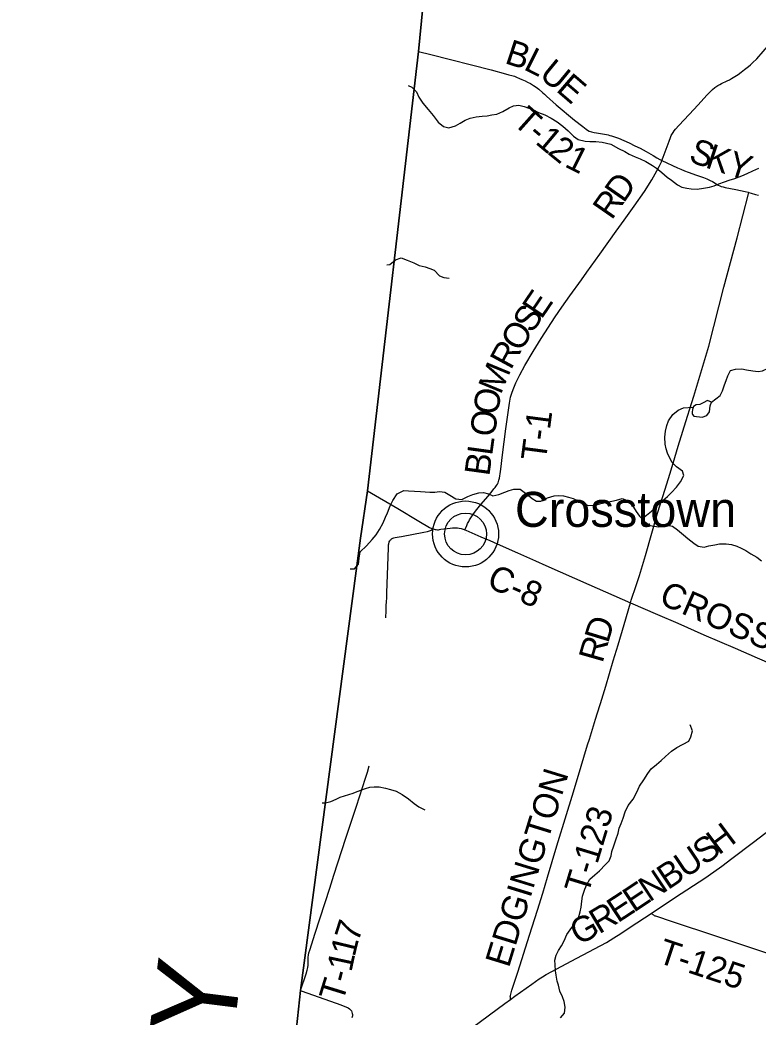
# Model space of a CAD drawing. Extents: x 1451455 to 1749751, y 218250 to 574981.
# Drawn here: x 1535742 to 1544531, y 395415 to 407292 of the extents above; entities that cross this region are included whole.
import ezdxf

# ---------------------------------------------------------------- set-up
doc = ezdxf.new("R2010")
doc.units = 0
for name, color, linetype in [('GM_X_Adjacent_County', 7, 'Continuous'), ('GM_X_Adjacent_County_Text', 7, 'Continuous'), ('GM_X_County', 7, 'Continuous'), ('GM_X_County_Road', 7, 'Continuous'), ('GM_X_County_Road_Text', 7, 'Continuous'), ('GM_X_Minor_Lake', 7, 'Continuous'), ('GM_X_Minor_River', 7, 'Continuous'), ('GM_X_Township', 7, 'Continuous'), ('GM_X_Township_Road', 7, 'Continuous'), ('GM_X_Township_Road_Text', 7, 'Continuous'), ('GM_X_Unincorporated', 7, 'Continuous'), ('GM_X_Unincorporated_Location', 7, 'Continuous'), ('GM_X_Unincorporated_Text', 7, 'Continuous')]:
    doc.layers.add(name, color=color, linetype=linetype)

msp = doc.modelspace()

# ---------------------------------------------------------------- linework, layer by layer
at = {"layer": 'GM_X_Adjacent_County'}
msp.add_lwpolyline([(1542043, 420309), (1541904, 419113), (1541888, 418982), (1541631, 416769), (1541060, 411851), (1540946, 411161), (1540842, 410533), (1540486, 406917), (1539880, 401684), (1539798, 401120), (1539083, 395731), (1538810, 393176)], dxfattribs=at)
at = {"layer": 'GM_X_County'}
msp.add_lwpolyline([(1542043, 420309), (1541904, 419113), (1541888, 418982), (1541631, 416769), (1541060, 411851), (1540946, 411161), (1540842, 410533), (1540486, 406917), (1539880, 401684), (1539798, 401120), (1539083, 395731), (1538810, 393176)], dxfattribs=at)
at = {"layer": 'GM_X_County_Road'}
for points in [[(1539880, 401684), (1540240, 401474), (1540490, 401323), (1540618, 401247), (1540628, 401241), (1540638, 401237), (1540658, 401230)], [(1540658, 401230), (1540674, 401225), (1540686, 401223), (1540700, 401221), (1540713, 401219), (1540725, 401220), (1540739, 401222), (1540753, 401225), (1540866, 401240), (1540891, 401243), (1540915, 401243), (1540936, 401243), (1540954, 401241), (1540972, 401238), (1540997, 401234), (1541019, 401227), (1541040, 401219)], [(1541040, 401219), (1541053, 401215), (1541230, 401136), (1541338, 401090), (1541425, 401051), (1541667, 400944), (1541880, 400850), (1542006, 400793)], [(1542006, 400793), (1542515, 400568), (1543012, 400350)], [(1543012, 400350), (1543333, 400211), (1543577, 400105), (1543886, 399969), (1544259, 399808), (1544522, 399694), (1544843, 399553), (1545142, 399426), (1545156, 399420)], [(1543259, 396650), (1543550, 396843), (1543897, 397069), (1544005, 397143), (1544102, 397211), (1544221, 397304), (1544476, 397500), (1544964, 397872), (1545446, 398241), (1545822, 398532), (1546127, 398765), (1546316, 398896), (1546336, 398910)], [(1541585, 395626), (1541634, 395662), (1541836, 395808), (1541925, 395869), (1541966, 395896), (1542008, 395922), (1542373, 396116), (1542726, 396304), (1542816, 396357), (1542898, 396409), (1543009, 396484), (1543259, 396650)], [(1540329, 394646), (1540643, 394929), (1540701, 394977), (1540776, 395036), (1540962, 395169), (1541134, 395296), (1541515, 395575), (1541585, 395626)]]:
    msp.add_lwpolyline(points, dxfattribs=at)
at = {"layer": 'GM_X_Minor_Lake'}
for points in [[(1543767, 402573), (1543865, 402562), (1543923, 402581), (1543954, 402626), (1543963, 402694), (1543977, 402740), (1543928, 402761), (1543877, 402732), (1543837, 402710), (1543795, 402707), (1543761, 402689), (1543750, 402652)], [(1543750, 402652), (1543746, 402621), (1543746, 402603), (1543750, 402591), (1543767, 402573)]]:
    msp.add_lwpolyline(points, dxfattribs=at)
at = {"layer": 'GM_X_Minor_River'}
for points in [[(1540365, 406510), (1540408, 406492), (1540465, 406435), (1540492, 406371), (1540539, 406302), (1540605, 406224), (1540664, 406155), (1540723, 406076), (1540784, 406021), (1540851, 406006), (1540930, 406029), (1540984, 406062), (1541043, 406097), (1541105, 406122), (1541176, 406139), (1541246, 406146), (1541306, 406151), (1541360, 406160), (1541420, 406169), (1541493, 406200), (1541567, 406246), (1541618, 406268), (1541684, 406276), (1541748, 406259), (1541801, 406242), (1541857, 406221), (1541916, 406190), (1541994, 406161), (1542067, 406122), (1542140, 406078), (1542208, 406027), (1542269, 405970), (1542333, 405909), (1542391, 405866), (1542472, 405847), (1542530, 405844), (1542598, 405844), (1542676, 405837), (1542728, 405826), (1542780, 405813), (1542869, 405759)], [(1542869, 405759), (1542944, 405724), (1542998, 405695), (1543069, 405660), (1543126, 405639), (1543196, 405604), (1543273, 405557), (1543324, 405528), (1543385, 405475), (1543450, 405420), (1543502, 405383), (1543573, 405326), (1543624, 405301), (1543682, 405288), (1543734, 405281), (1543808, 405278), (1543882, 405287), (1543954, 405302), (1544008, 405317), (1544064, 405340), (1544130, 405363), (1544189, 405382), (1544253, 405403), (1544339, 405436), (1544402, 405461), (1544470, 405493), (1544539, 405528)], [(1540109, 404374), (1540147, 404379), (1540216, 404436), (1540281, 404457), (1540354, 404432), (1540432, 404398), (1540497, 404369), (1540569, 404352), (1540624, 404333), (1540676, 404310), (1540737, 404243), (1540789, 404226), (1540852, 404217)], [(1543977, 402740), (1544081, 402820), (1544109, 402874), (1544133, 402944), (1544153, 402999), (1544170, 403051), (1544203, 403115), (1544263, 403134), (1544337, 403136), (1544393, 403126), (1544469, 403112), (1544533, 403103), (1544583, 403114), (1544651, 403143), (1544718, 403182), (1544770, 403184), (1544821, 403167), (1544875, 403144)], [(1543149, 401349), (1543204, 401392), (1543261, 401439), (1543328, 401502), (1543399, 401567), (1543452, 401616), (1543502, 401663), (1543559, 401728), (1543608, 401791), (1543649, 401865), (1543632, 401917), (1543561, 401970), (1543510, 402019), (1543481, 402072), (1543454, 402132), (1543437, 402184), (1543426, 402237), (1543421, 402321), (1543428, 402393), (1543446, 402462), (1543464, 402518), (1543518, 402591), (1543580, 402644), (1543643, 402673), (1543758, 402680)], [(1539675, 400755), (1539725, 400755), (1539773, 400808), (1539781, 400880), (1539794, 400958), (1539869, 401027), (1539937, 401102), (1539982, 401159), (1540025, 401224), (1540066, 401300), (1540095, 401371), (1540120, 401423), (1540151, 401505), (1540183, 401568), (1540234, 401647), (1540315, 401688), (1540367, 401685), (1540442, 401678), (1540510, 401675), (1540566, 401670), (1540624, 401667), (1540684, 401668), (1540740, 401675), (1540802, 401666), (1540862, 401631), (1540933, 401588), (1541005, 401578), (1541077, 401615), (1541134, 401638), (1541206, 401659), (1541262, 401664), (1541320, 401649), (1541373, 401624), (1541444, 401639), (1541518, 401666), (1541568, 401689), (1541625, 401704), (1541699, 401703), (1541779, 401642), (1541841, 401592), (1541894, 401561), (1541946, 401561), (1542025, 401599), (1542105, 401624), (1542157, 401629), (1542215, 401624), (1542275, 401607), (1542328, 401590), (1542390, 401563), (1542441, 401534), (1542513, 401509), (1542591, 401512), (1542661, 401533), (1542846, 401570)], [(1542846, 401570), (1542914, 401590), (1542983, 401565), (1543050, 401490), (1543079, 401438), (1543118, 401381), (1543179, 401316), (1543248, 401271), (1543344, 401253), (1543400, 401263), (1543450, 401274), (1543514, 401261), (1543571, 401220), (1543642, 401159), (1543695, 401116), (1543766, 401059), (1543819, 401024), (1543891, 401013), (1543945, 401028), (1544017, 401041), (1544073, 401050), (1544153, 401050), (1544215, 401043), (1544279, 401024), (1544330, 401002), (1544384, 400971), (1544447, 400932), (1544518, 400892), (1544573, 400848)], [(1542715, 397231), (1542758, 397277), (1542784, 397337), (1542791, 397389), (1542814, 397456), (1542839, 397528), (1542864, 397604), (1542879, 397665), (1542900, 397719), (1542925, 397785), (1542950, 397858), (1542984, 397934), (1543045, 398011), (1543086, 398094), (1543121, 398164), (1543170, 398241), (1543220, 398318), (1543258, 398372), (1543321, 398423), (1543378, 398470), (1543431, 398517), (1543500, 398582), (1543566, 398627), (1543707, 398701), (1543732, 398754), (1543751, 398826), (1543724, 398894)], [(1539340, 397967), (1539382, 397966), (1539445, 397983), (1539507, 398010), (1539557, 398033), (1539708, 398081), (1539759, 398100), (1539857, 398136), (1539907, 398152), (1539961, 398159), (1540019, 398156), (1540095, 398140), (1540153, 398127), (1540223, 398106), (1540294, 398067), (1540367, 398016), (1540438, 397960), (1540493, 397919), (1540565, 397884)], [(1542470, 396939), (1542491, 396993), (1542530, 397058), (1542587, 397111), (1542642, 397158), (1542715, 397231)], [(1542177, 395406), (1542226, 395461), (1542235, 395531), (1542223, 395599), (1542202, 395656), (1542171, 395724), (1542154, 395793), (1542139, 395843), (1542126, 395913), (1542119, 395966), (1542114, 396038), (1542113, 396094), (1542126, 396154), (1542155, 396209), (1542190, 396263), (1542223, 396322), (1542254, 396398), (1542312, 396483), (1542355, 396534), (1542392, 396596), (1542415, 396670), (1542424, 396723), (1542431, 396795), (1542440, 396855), (1542470, 396939)]]:
    msp.add_lwpolyline(points, dxfattribs=at)
at = {"layer": 'GM_X_Township'}
msp.add_lwpolyline([(1538810, 393176), (1539083, 395731), (1539798, 401120), (1539880, 401684), (1540486, 406917), (1540842, 410533), (1540946, 411161), (1541060, 411851), (1541631, 416769), (1544045, 416508), (1548554, 416003), (1551520, 415667), (1555395, 415228), (1561908, 414519), (1562522, 414452), (1562129, 410880), (1562000, 409701), (1561586, 405939), (1561116, 401304), (1560611, 396564), (1560084, 391183)], dxfattribs=at)
at = {"layer": 'GM_X_Township_Road'}
for points in [[(1540486, 406917), (1540635, 406881), (1541353, 406697), (1541524, 406652), (1541565, 406640), (1541600, 406630), (1541630, 406621), (1541656, 406610), (1541690, 406596), (1541719, 406584), (1541758, 406566), (1541785, 406552), (1541820, 406534), (1541856, 406512), (1541888, 406492), (1541921, 406466), (1541968, 406425), (1541987, 406407), (1542011, 406385), (1542128, 406281), (1542347, 406100), (1542446, 406022), (1542485, 405991), (1542502, 405979), (1542522, 405968), (1542547, 405960), (1542578, 405951), (1542607, 405946), (1542632, 405942), (1542727, 405926), (1542748, 405922), (1542765, 405917), (1542787, 405911), (1542809, 405904), (1542868, 405882), (1542995, 405828), (1543065, 405794), (1543127, 405764), (1543198, 405725), (1543282, 405677), (1543327, 405650), (1543362, 405630), (1543387, 405618)], [(1543387, 405618), (1543401, 405658), (1543471, 405848), (1543487, 405891), (1543498, 405915), (1543521, 405952), (1543534, 405972), (1543550, 405992), (1543587, 406034), (1543711, 406166), (1543819, 406280), (1543923, 406394), (1543968, 406442), (1543989, 406463), (1544017, 406486), (1544053, 406511), (1544076, 406525), (1544096, 406535), (1544165, 406566), (1544191, 406579), (1544217, 406593), (1544236, 406606), (1544293, 406644), (1544330, 406670), (1544369, 406700), (1544418, 406738), (1544440, 406757), (1544467, 406781), (1544515, 406829), (1544669, 407004)], [(1541040, 401219), (1541048, 401236), (1541063, 401269), (1541073, 401292), (1541086, 401317), (1541097, 401336), (1541113, 401361), (1541143, 401408), (1541182, 401460), (1541231, 401520), (1541319, 401621), (1541350, 401659), (1541367, 401681), (1541386, 401705), (1541401, 401723), (1541416, 401745), (1541427, 401764), (1541435, 401780), (1541441, 401796), (1541445, 401811), (1541451, 401833), (1541458, 401861), (1541461, 401885), (1541469, 401940), (1541487, 402110), (1541527, 402422), (1541535, 402477), (1541572, 402727), (1541585, 402798), (1541591, 402821), (1541598, 402847), (1541614, 402889), (1541648, 402968), (1541693, 403063), (1541753, 403177), (1541852, 403343), (1541947, 403498), (1542115, 403756), (1542196, 403869), (1542289, 404004), (1542428, 404198), (1542491, 404286), (1542646, 404502), (1542842, 404777), (1542937, 404907), (1543057, 405075), (1543178, 405250), (1543266, 405387), (1543326, 405496), (1543355, 405547), (1543371, 405579), (1543380, 405600), (1543387, 405618)], [(1543387, 405618), (1543574, 405529), (1543613, 405513), (1543656, 405495), (1543701, 405477), (1543800, 405443), (1543882, 405415), (1543903, 405408), (1543920, 405401), (1543939, 405393), (1543962, 405381), (1543988, 405366), (1544033, 405338), (1544058, 405324), (1544076, 405317), (1544094, 405310), (1544116, 405304), (1544138, 405298), (1544267, 405272), (1544379, 405248), (1544414, 405239), (1544421, 405237)], [(1543691, 402574), (1543718, 402661), (1543766, 402810), (1543944, 403405), (1544123, 404110), (1544281, 404697), (1544416, 405220), (1544421, 405237)], [(1544421, 405237), (1544449, 405230), (1544500, 405214), (1544537, 405203)], [(1543482, 401883), (1543521, 402011), (1543582, 402215), (1543691, 402574)], [(1543012, 400350), (1543021, 400379), (1543081, 400556), (1543118, 400676), (1543190, 400911), (1543333, 401418), (1543427, 401704), (1543482, 401883)], [(1540100, 400171), (1540103, 400256), (1540103, 400279), (1540104, 400305), (1540108, 400374), (1540109, 400396), (1540111, 400430), (1540112, 400468), (1540130, 401003), (1540132, 401039), (1540133, 401050), (1540135, 401059), (1540138, 401068), (1540140, 401074), (1540146, 401086), (1540151, 401093), (1540156, 401099), (1540161, 401105), (1540168, 401110), (1540174, 401114), (1540182, 401118), (1540194, 401122), (1540210, 401126), (1540256, 401134), (1540285, 401139), (1540552, 401189), (1540594, 401198), (1540619, 401206), (1540629, 401210), (1540638, 401215), (1540658, 401230)], [(1542656, 399151), (1542719, 399355), (1542808, 399657), (1542867, 399849), (1542938, 400091), (1543012, 400350)], [(1542523, 398725), (1542597, 398964), (1542649, 399127), (1542656, 399151)], [(1541970, 396891), (1542026, 397082), (1542134, 397456), (1542251, 397827), (1542317, 398045), (1542382, 398256), (1542502, 398658), (1542523, 398725)], [(1539083, 395731), (1539150, 395931), (1539164, 395975), (1539170, 396004), (1539175, 396033), (1539176, 396059), (1539176, 396128), (1539179, 396154), (1539183, 396180), (1539192, 396212), (1539258, 396416), (1539431, 396950), (1539481, 397106), (1539623, 397546), (1539750, 397926), (1539857, 398260), (1539879, 398332), (1539900, 398408)], [(1541585, 395626), (1541582, 395653), (1541581, 395659), (1541581, 395663), (1541582, 395668), (1541583, 395673), (1541601, 395736), (1541672, 395949), (1541811, 396390), (1541906, 396687), (1541970, 396891)], [(1543259, 396650), (1543287, 396631), (1543295, 396626), (1543303, 396622), (1543311, 396619), (1543507, 396553), (1544025, 396381), (1544559, 396203), (1545576, 395876), (1545932, 395769), (1545963, 395759), (1546208, 395683), (1546656, 395536), (1547028, 395418), (1547492, 395265), (1547974, 395106), (1548349, 394984), (1548531, 394929), (1548556, 394922), (1548579, 394916)], [(1539083, 395731), (1539103, 395724), (1539562, 395559), (1539651, 395525), (1539668, 395514), (1539680, 395503), (1539689, 395489), (1539696, 395475), (1539700, 395459), (1539701, 395446), (1539701, 395429), (1539696, 395404)]]:
    msp.add_lwpolyline(points, dxfattribs=at)
at = {"layer": 'GM_X_Unincorporated'}
for radius in [393, 249]:
    msp.add_circle((1541048, 401169), radius, dxfattribs=at)
at = {"layer": 'GM_X_Unincorporated_Location'}
msp.add_line((1541048, 401169), (1541048, 401169), dxfattribs=at)

# ---------------------------------------------------------------- texts
at = {"layer": 'GM_X_Adjacent_County_Text'}
msp.add_text('CLERMONT COUNTY', height=1000, rotation=82.8743, dxfattribs=at).set_placement((1536711, 382615))
at = {"layer": 'GM_X_County_Road_Text'}
for s, rotation, p in [('C-8', 335.9008, (1541285, 400546)), ('CROSSTOWN', 336.4094, (1543337, 400345)), ('H', 36.8419, (1544062, 397337)), ('S', 35.6091, (1543891, 397215)), ('U', 34.024, (1543665, 397062)), ('B', 33.552, (1543458, 396924)), ('N', 33.5476, (1543238, 396778)), ('E', 33.5503, (1543051, 396654)), ('E', 33.2001, (1542861, 396530)), ('R', 30.874, (1542638, 396397)), ('G', 28.7029, (1542396, 396264))]:
    msp.add_text(s, height=300, rotation=rotation, dxfattribs=at).set_placement(p)
at = {"layer": 'GM_X_Township_Road_Text'}
for s, rotation, p in [('B', 341.7144, (1541503, 406781)), ('L', 333.3918, (1541727, 406708)), ('U', 320.5739, (1541912, 406617)), ('E', 319.216, (1542115, 406451)), ('T', 318.2366, (1541597, 406062)), ('-', 320.0226, (1541772, 405906)), ('1', 320.0516, (1541867, 405827)), ('2', 320.9719, (1542013, 405705)), ('S', 339.9406, (1543693, 405611)), ('1', 333.3777, (1542216, 405550)), ('K', 341.4584, (1543891, 405539)), ('Y', 342.4797, (1544147, 405453)), ('D', 55.0298, (1542930, 405101)), ('R', 55.2101, (1542789, 404899)), ('E', 55.8095, (1541951, 403717)), ('S', 56.4779, (1541840, 403549)), ('O', 58.5008, (1541703, 403327)), ('R', 61.5163, (1541588, 403114)), ('M', 67.5451, (1541467, 402820)), ('O', 80.9611, (1541431, 402577)), ('O', 82.138, (1541395, 402317)), ('T-1', 82.5302, (1542004, 402029)), ('L', 82.1441, (1541364, 402095)), ('B', 82.1439, (1541331, 401851)), ('D', 73, (1542745, 399858)), ('R', 74.0305, (1542678, 399622)), ('EDGINGTON', 72.8889, (1541564, 395993)), ('T-123', 73.0642, (1542507, 396865)), ('7', 72.4274, (1539769, 396296)), ('T-125', 341.4775, (1543320, 396071)), ('1', 76.4535, (1539727, 396122)), ('1', 77.9789, (1539689, 395943)), ('T', 72.818, (1539585, 395581)), ('-', 75.5997, (1539655, 395811))]:
    msp.add_text(s, height=300, rotation=rotation, dxfattribs=at).set_placement(p)
at = {"layer": 'GM_X_Unincorporated_Text'}
msp.add_text('Crosstown', height=417, rotation=0, dxfattribs=at).set_placement((1541637, 401254))

doc.saveas('drawing.dxf')
